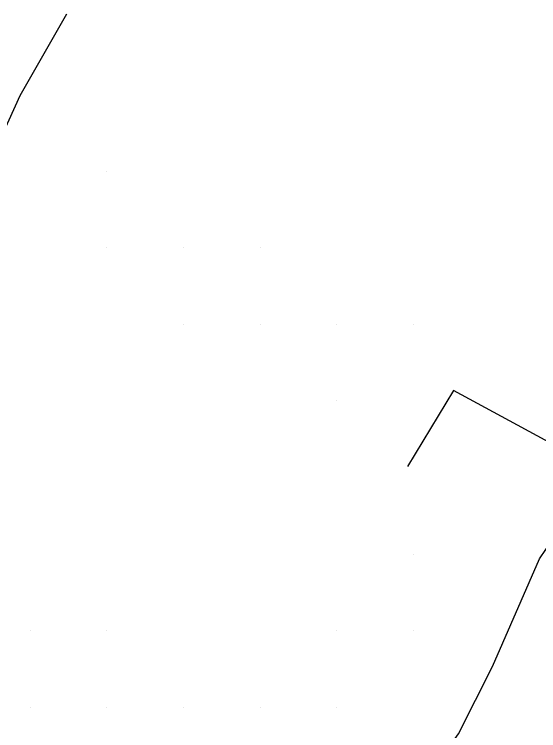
# Model space of a CAD drawing. Extents: x 1762120 to 1766775, y 709485 to 712965.
# Drawn here: x 1764703 to 1764771.4, y 710951.9 to 711045.4 of the extents above; entities that cross this region are included whole.
import ezdxf

# ---------------------------------------------------------------- set-up
doc = ezdxf.new("R2010")
doc.units = 0
doc.layers.add('Exist DTM QL2 LIDAR Elevation Point', color=7, linetype='Continuous')
doc.layers.add('PH Exist DTM Breakline', color=7, linetype='Continuous')

msp = doc.modelspace()

# ---------------------------------------------------------------- linework, layer by layer
at = {"layer": 'Exist DTM QL2 LIDAR Elevation Point'}
for p, q in [((1764715.076, 711024.965), (1764715.076, 711024.965)), ((1764715.076, 711014.963), (1764715.076, 711014.963)), ((1764725.077, 711014.963), (1764725.077, 711014.963)), ((1764735.079, 711014.963), (1764735.079, 711014.963)), ((1764725.077, 711004.962), (1764725.077, 711004.962)), ((1764735.079, 711004.962), (1764735.079, 711004.962)), ((1764745.08, 711004.962), (1764745.08, 711004.962)), ((1764755.081, 711004.962), (1764755.081, 711004.962)), ((1764745.08, 710994.961), (1764745.08, 710994.961)), ((1764755.081, 710974.958), (1764755.081, 710974.958)), ((1764705.075, 710964.957), (1764705.075, 710964.957)), ((1764715.076, 710964.957), (1764715.076, 710964.957)), ((1764745.08, 710964.957), (1764745.08, 710964.957)), ((1764755.081, 710964.957), (1764755.081, 710964.957)), ((1764705.075, 710954.956), (1764705.075, 710954.956)), ((1764715.076, 710954.956), (1764715.076, 710954.956)), ((1764725.077, 710954.956), (1764725.077, 710954.956)), ((1764735.079, 710954.956), (1764735.079, 710954.956)), ((1764745.08, 710954.956), (1764745.08, 710954.956))]:
    msp.add_line(p, q, dxfattribs=at)
at = {"layer": 'PH Exist DTM Breakline'}
for points in [[(1764709.798, 711045.422), (1764703.722, 711034.803), (1764698.769, 711023.889), (1764693.306, 711013.725), (1764685.693, 711001.276), (1764680.322, 710987.845), (1764677.186, 710974.369), (1764674.697, 710962.614)], [(1764740.673, 710899.605), (1764740.171, 710901.574), (1764746.435, 710914.513), (1764751.563, 710933.456), (1764752.753, 710938.672), (1764756.224, 710944.861), (1764760.94, 710951.496), (1764765.414, 710960.287), (1764771.514, 710974.351), (1764774.026, 710978.003), (1764777.016, 710982.578), (1764778.547, 710986.459), (1764760.311, 710996.347), (1764754.314, 710986.411)]]:
    msp.add_lwpolyline(points, dxfattribs=at)

doc.saveas('drawing.dxf')
